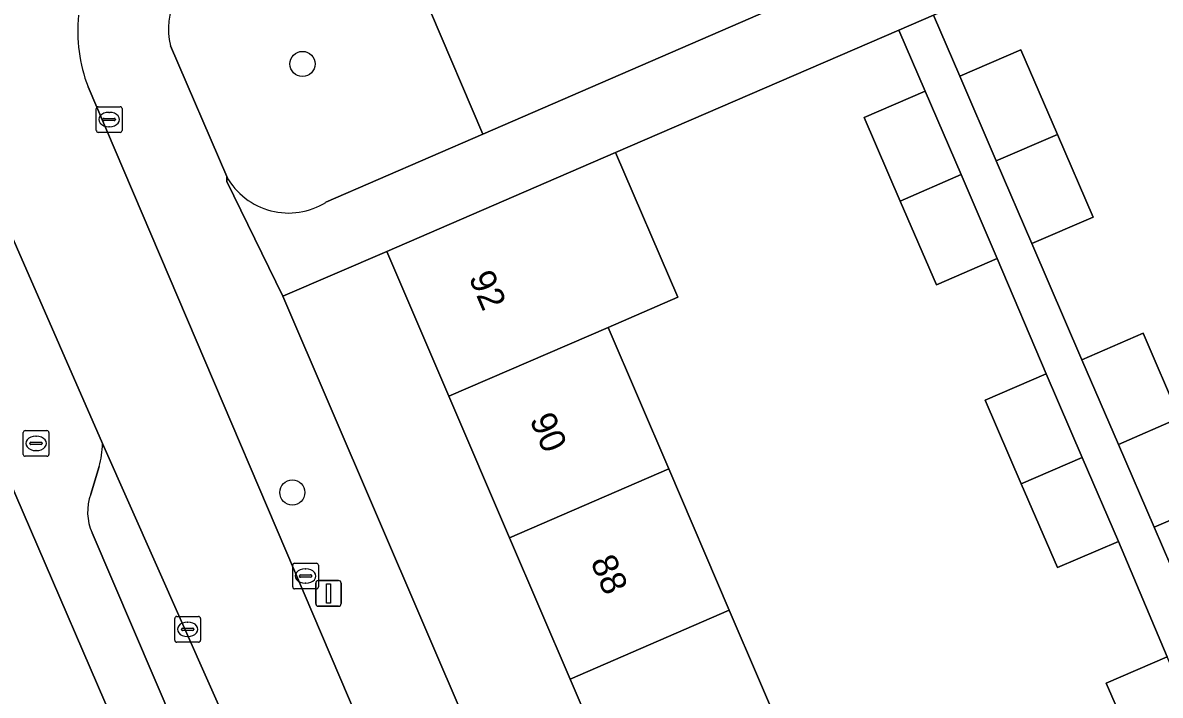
# Model space of a CAD drawing. Extents: x 159352 to 160617, y 385888 to 387323.
# Drawn here: x 159643.9 to 159688.23, y 386393.94 to 386420.15 of the extents above; entities that cross this region are included whole.
import ezdxf

# ---------------------------------------------------------------- set-up
doc = ezdxf.new("R2010")
doc.units = 0
for name, color, linetype in [('IMGEO_Boom', 7, 'Continuous'), ('IMGEO_Brandkraan', 7, 'Continuous'), ('IMGEO_Erf', 7, 'Continuous'), ('IMGEO_Groenvoorziening', 7, 'Continuous'), ('IMGEO_Kolk', 7, 'Continuous'), ('IMGEO_Lichtmast', 7, 'Continuous'), ('IMGEO_Muur', 7, 'Continuous'), ('IMGEO_Pand', 7, 'Continuous'), ('IMGEO_Pand_nummerreeks', 7, 'Continuous'), ('IMGEO_Parkeervlak_open', 7, 'Continuous'), ('IMGEO_Rijbaan_lokaal_open', 7, 'Continuous'), ('IMGEO_Voetpad_open', 7, 'Continuous')]:
    doc.layers.add(name, color=color, linetype=linetype)

msp = doc.modelspace()

# ---------------------------------------------------------------- linework, layer by layer
at = {"layer": 'IMGEO_Boom'}
for centre in [(159654.799, 386418.54), (159654.404, 386401.84)]:
    msp.add_circle(centre, 0.489, dxfattribs=at)
at = {"layer": 'IMGEO_Brandkraan'}
for p, q in [((159643.914, 386403.325), (159643.914, 386404.177)), ((159643.989, 386404.251), (159644.841, 386404.251)), ((159644.402, 386404.031), (159644.427, 386404.031)), ((159644.915, 386404.177), (159644.915, 386403.325)), ((159644.173, 386403.745), (159644.173, 386403.757)), ((159644.611, 386403.708), (159644.213, 386403.708)), ((159644.216, 386403.794), (159644.614, 386403.794)), ((159644.657, 386403.757), (159644.657, 386403.745)), ((159644.841, 386403.251), (159643.989, 386403.251)), ((159644.425, 386403.471), (159644.4, 386403.471))]:
    msp.add_line(p, q, dxfattribs=at)
for points in [[(159643.914, 386403.325), (159643.914, 386404.177)], [(159643.989, 386404.251), (159644.841, 386404.251)], [(159644.915, 386404.177), (159644.915, 386403.325)], [(159644.841, 386403.251), (159643.989, 386403.251)]]:
    msp.add_lwpolyline(points, dxfattribs=at)
for centre, radius, start, end in [((159643.991, 386404.175), 0.0765, 91.552, 178.448), ((159643.991, 386404.175), 0.0765, 91.552, 178.448), ((159644.839, 386404.175), 0.0765, 1.552, 88.448), ((159644.839, 386404.175), 0.0765, 1.552, 88.448), ((159644.213, 386403.754), 0.0403, 85.8775, 175.7526), ((159644.21, 386403.744), 0.0366, 178.938, 274.7102), ((159644.614, 386403.751), 0.043, 264.8664, 352.4533), ((159644.618, 386403.756), 0.0386, 1.7309, 96.639), ((159643.991, 386403.327), 0.0765, 181.552, 268.448), ((159643.991, 386403.327), 0.0765, 181.552, 268.448), ((159644.839, 386403.327), 0.0765, 271.552, 358.448), ((159644.839, 386403.327), 0.0765, 271.552, 358.448)]:
    msp.add_arc(centre, radius, start, end, dxfattribs=at)
for centre, major_axis, ratio, start_param, end_param in [((159644.401, 386403.751), (-0.387, 0.002), 0.722429, 4.712389, 7.853982), ((159644.426, 386403.751), (-0.39, 0.002), 0.717154, 1.570796, 4.712389)]:
    msp.add_ellipse(centre, major_axis=major_axis, ratio=ratio, start_param=start_param, end_param=end_param, dxfattribs=at)
at = {"layer": 'IMGEO_Erf'}
for points in [[(159693.115, 386426.354), (159679.395, 386420.437), (159680.42, 386418.061), (159682.804, 386419.089), (159684.226, 386415.794), (159685.618, 386412.567), (159683.234, 386411.539), (159685.183, 386407.014), (159687.567, 386408.042), (159688.989, 386404.745)], [(159687.535, 386391.16), (159686.131, 386394.413), (159688.506, 386395.437), (159686.601, 386399.935), (159684.226, 386398.911), (159682.816, 386402.178), (159681.412, 386405.433), (159683.787, 386406.457), (159681.882, 386410.955), (159679.507, 386409.931), (159678.097, 386413.198), (159676.693, 386416.453), (159679.068, 386417.477), (159678.043, 386419.854), (159666.994, 386415.089), (159669.434, 386409.449), (159666.714, 386408.272), (159669.073, 386402.762), (159671.433, 386397.252), (159673.793, 386391.741)], [(159662.319, 386358.392), (159642.474, 386404.373), (159638.383, 386402.64), (159640.743, 386397.144), (159643.044, 386391.788)], [(159690.381, 386401.52), (159687.997, 386400.492), (159689.946, 386395.967)]]:
    msp.add_lwpolyline(points, dxfattribs=at)
msp.add_lwpolyline([(159669.952, 386383.548), (159667.592, 386389.058), (159665.231, 386394.568), (159662.871, 386400.077), (159660.51, 386405.587), (159658.09, 386411.236), (159654.031, 386409.485), (159677.79, 386354.14), (159681.812, 386355.866), (159679.394, 386361.509), (159677.034, 386367.019), (159674.673, 386372.53), (159672.312, 386378.04)], close=True, dxfattribs=at)
at = {"layer": 'IMGEO_Groenvoorziening'}
msp.add_lwpolyline([(159661.83, 386415.802), (159675.682, 386421.816), (159673.624, 386426.528), (159661.086, 386421.145), (159659.786, 386420.587)], close=True, dxfattribs=at)
for points in [[(159655.714, 386413.147), (159661.83, 386415.802), (159659.786, 386420.587)], [(159649.651, 386419.249), (159651.848, 386414.147)]]:
    msp.add_lwpolyline(points, dxfattribs=at)
for centre, radius, start, end in [((159652.569, 386419.905), 2.991, 119.5893, 192.6785), ((159654.258, 386415.491), 2.76, 209.1505, 301.8444)]:
    msp.add_arc(centre, radius, start, end, dxfattribs=at)
at = {"layer": 'IMGEO_Kolk'}
for p, q in [((159646.764, 386415.948), (159646.764, 386416.8)), ((159646.839, 386416.874), (159647.691, 386416.874)), ((159647.765, 386416.8), (159647.765, 386415.948)), ((159647.023, 386416.368), (159647.023, 386416.38)), ((159647.066, 386416.417), (159647.464, 386416.417)), ((159647.252, 386416.654), (159647.277, 386416.654)), ((159647.507, 386416.38), (159647.507, 386416.368)), ((159647.461, 386416.331), (159647.063, 386416.331)), ((159647.275, 386416.094), (159647.25, 386416.094)), ((159647.691, 386415.874), (159646.839, 386415.874)), ((159654.493, 386399.083), (159655.345, 386399.083)), ((159654.418, 386398.157), (159654.418, 386399.009)), ((159654.72, 386398.626), (159655.118, 386398.626)), ((159654.906, 386398.863), (159654.931, 386398.863)), ((159655.419, 386399.009), (159655.419, 386398.157)), ((159654.677, 386398.577), (159654.677, 386398.589)), ((159655.115, 386398.54), (159654.717, 386398.54)), ((159654.929, 386398.303), (159654.904, 386398.303)), ((159655.161, 386398.589), (159655.161, 386398.577)), ((159655.345, 386398.083), (159654.493, 386398.083)), ((159649.823, 386396.08), (159649.823, 386396.932)), ((159649.898, 386397.006), (159650.75, 386397.006)), ((159650.824, 386396.932), (159650.824, 386396.08)), ((159650.082, 386396.5), (159650.082, 386396.512)), ((159650.52, 386396.463), (159650.122, 386396.463)), ((159650.125, 386396.549), (159650.523, 386396.549)), ((159650.311, 386396.786), (159650.336, 386396.786)), ((159650.566, 386396.512), (159650.566, 386396.5)), ((159650.75, 386396.006), (159649.898, 386396.006)), ((159650.334, 386396.226), (159650.309, 386396.226))]:
    msp.add_line(p, q, dxfattribs=at)
for points in [[(159646.764, 386415.948), (159646.764, 386416.8)], [(159646.839, 386416.874), (159647.691, 386416.874)], [(159647.765, 386416.8), (159647.765, 386415.948)], [(159647.691, 386415.874), (159646.839, 386415.874)], [(159654.493, 386399.083), (159655.345, 386399.083)], [(159654.418, 386398.157), (159654.418, 386399.009)], [(159655.419, 386399.009), (159655.419, 386398.157)], [(159655.345, 386398.083), (159654.493, 386398.083)], [(159649.823, 386396.08), (159649.823, 386396.932)], [(159649.898, 386397.006), (159650.75, 386397.006)], [(159650.824, 386396.932), (159650.824, 386396.08)], [(159650.75, 386396.006), (159649.898, 386396.006)]]:
    msp.add_lwpolyline(points, dxfattribs=at)
for centre, radius, start, end in [((159646.841, 386416.798), 0.0765, 91.552, 178.448), ((159646.841, 386416.798), 0.0765, 91.552, 178.448), ((159647.689, 386416.798), 0.0765, 1.552, 88.448), ((159647.689, 386416.798), 0.0765, 1.552, 88.448), ((159647.063, 386416.377), 0.0403, 85.8775, 175.7526), ((159647.06, 386416.367), 0.0366, 178.938, 274.7102), ((159647.464, 386416.374), 0.043, 264.8664, 352.4533), ((159647.468, 386416.379), 0.0386, 1.7309, 96.639), ((159646.841, 386415.95), 0.0765, 181.552, 268.448), ((159646.841, 386415.95), 0.0765, 181.552, 268.448), ((159647.689, 386415.95), 0.0765, 271.552, 358.448), ((159647.689, 386415.95), 0.0765, 271.552, 358.448), ((159654.495, 386399.007), 0.0765, 91.552, 178.448), ((159654.495, 386399.007), 0.0765, 91.552, 178.448), ((159655.343, 386399.007), 0.0765, 1.552, 88.448), ((159655.343, 386399.007), 0.0765, 1.552, 88.448), ((159654.717, 386398.586), 0.0403, 85.8775, 175.7526), ((159655.122, 386398.588), 0.0386, 1.7309, 96.639), ((159654.714, 386398.576), 0.0366, 178.938, 274.7102), ((159655.118, 386398.583), 0.043, 264.8664, 352.4533), ((159654.495, 386398.159), 0.0765, 181.552, 268.448), ((159654.495, 386398.159), 0.0765, 181.552, 268.448), ((159655.343, 386398.159), 0.0765, 271.552, 358.448), ((159655.343, 386398.159), 0.0765, 271.552, 358.448), ((159649.9, 386396.93), 0.0765, 91.552, 178.448), ((159649.9, 386396.93), 0.0765, 91.552, 178.448), ((159650.748, 386396.93), 0.0765, 1.552, 88.448), ((159650.748, 386396.93), 0.0765, 1.552, 88.448), ((159650.122, 386396.509), 0.0403, 85.8775, 175.7526), ((159650.119, 386396.499), 0.0366, 178.938, 274.7102), ((159650.523, 386396.506), 0.043, 264.8664, 352.4533), ((159650.527, 386396.511), 0.0386, 1.7309, 96.639), ((159649.9, 386396.082), 0.0765, 181.552, 268.448), ((159649.9, 386396.082), 0.0765, 181.552, 268.448), ((159650.748, 386396.082), 0.0765, 271.552, 358.448), ((159650.748, 386396.082), 0.0765, 271.552, 358.448)]:
    msp.add_arc(centre, radius, start, end, dxfattribs=at)
for centre, major_axis, ratio, start_param, end_param in [((159647.251, 386416.374), (-0.387, 0.002), 0.722429, 4.712389, 7.853982), ((159647.276, 386416.374), (-0.39, 0.002), 0.717154, 1.570796, 4.712389), ((159654.905, 386398.583), (-0.387, 0.002), 0.722429, 4.712389, 7.853982), ((159654.93, 386398.583), (-0.39, 0.002), 0.717154, 1.570796, 4.712389), ((159650.31, 386396.506), (-0.387, 0.002), 0.722429, 4.712389, 7.853982), ((159650.335, 386396.506), (-0.39, 0.002), 0.717154, 1.570796, 4.712389)]:
    msp.add_ellipse(centre, major_axis=major_axis, ratio=ratio, start_param=start_param, end_param=end_param, dxfattribs=at)
at = {"layer": 'IMGEO_Lichtmast'}
for p, q in [((159655.315, 386397.507), (159655.315, 386398.307)), ((159655.315, 386398.307), (159655.315, 386397.507)), ((159655.415, 386398.407), (159656.205, 386398.407)), ((159656.205, 386398.407), (159655.415, 386398.407)), ((159656.305, 386398.307), (159656.305, 386397.507)), ((159656.305, 386397.507), (159656.305, 386398.307)), ((159656.205, 386397.407), (159655.415, 386397.407)), ((159655.415, 386397.407), (159656.205, 386397.407))]:
    msp.add_line(p, q, dxfattribs=at)
msp.add_lwpolyline([(159655.735, 386398.282), (159655.885, 386398.282), (159655.885, 386397.532), (159655.735, 386397.532), (159655.735, 386398.282)], dxfattribs=at)
for centre, start, end in [((159655.415, 386398.307), 90, 180), ((159655.415, 386398.307), 90, 180), ((159656.205, 386398.307), 0, 90), ((159656.205, 386398.307), 360, 90), ((159655.415, 386397.507), 180, 270), ((159655.415, 386397.507), 180, 270), ((159656.205, 386397.507), 270, 0), ((159656.205, 386397.507), 270, 0)]:
    msp.add_arc(centre, 0.1, start, end, dxfattribs=at)
at = {"layer": 'IMGEO_Muur'}
msp.add_lwpolyline([(159666.994, 386415.089), (159678.043, 386419.854)], dxfattribs=at)
at = {"layer": 'IMGEO_Pand'}
for points in [[(159684.226, 386415.794), (159682.804, 386419.089), (159680.42, 386418.061), (159681.843, 386414.763)], [(159680.471, 386414.226), (159679.068, 386417.477), (159676.693, 386416.453), (159678.097, 386413.198)], [(159681.843, 386414.763), (159683.234, 386411.539), (159685.618, 386412.567), (159684.226, 386415.794)], [(159658.09, 386411.236), (159660.51, 386405.587), (159666.714, 386408.272), (159669.434, 386409.449), (159666.994, 386415.089), (159664.295, 386413.921)], [(159678.097, 386413.198), (159679.507, 386409.931), (159681.882, 386410.955), (159680.471, 386414.226)], [(159660.51, 386405.587), (159662.871, 386400.077), (159669.073, 386402.762), (159666.714, 386408.272)], [(159687.567, 386408.042), (159685.183, 386407.014), (159686.607, 386403.715), (159688.989, 386404.745)], [(159683.787, 386406.457), (159681.412, 386405.433), (159682.816, 386402.178), (159685.19, 386403.205)], [(159687.997, 386400.492), (159690.381, 386401.52), (159688.989, 386404.745), (159686.607, 386403.715)], [(159684.226, 386398.911), (159686.601, 386399.935), (159685.19, 386403.205), (159682.816, 386402.178)], [(159662.871, 386400.077), (159665.231, 386394.568), (159671.433, 386397.252), (159669.073, 386402.762)], [(159673.793, 386391.741), (159671.433, 386397.252), (159665.231, 386394.568), (159667.592, 386389.058)], [(159688.506, 386395.437), (159686.131, 386394.413), (159687.535, 386391.16), (159689.908, 386392.187)]]:
    msp.add_lwpolyline(points, close=True, dxfattribs=at)
at = {"layer": 'IMGEO_Parkeervlak_open'}
for points in [[(159653.271, 386389.647), (159647, 386403.746)], [(159646.871, 386402.849), (159646.55, 386401.775)], [(159646.602, 386400.263), (159662.676, 386362.691), (159664.032, 386359.521), (159664.771, 386357.792), (159666.145, 386354.581), (159678.232, 386326.328)]]:
    msp.add_lwpolyline(points, dxfattribs=at)
for centre, radius, start, end in [((159644.032, 386403.715), 2.968, 343.0346, 0.5979), ((159648.406, 386401.082), 1.981, 159.5256, 204.4138)]:
    msp.add_arc(centre, radius, start, end, dxfattribs=at)
at = {"layer": 'IMGEO_Rijbaan_lokaal_open'}
for points in [[(159685.711, 386326.516), (159680.586, 386338.124), (159674.395, 386352.921), (159669.357, 386364.619), (159663.41, 386377.978), (159658.694, 386388.914), (159646.44, 386417.646)], [(159641.964, 386415.245), (159647, 386403.746), (159653.271, 386389.647), (159664.516, 386363.471), (159679.223, 386329.328), (159681.53, 386324.098), (159682.399, 386322.126)]]:
    msp.add_lwpolyline(points, dxfattribs=at)
msp.add_arc((159652.069, 386419.812), 6.031, 174.0619, 201.0467, dxfattribs=at)
at = {"layer": 'IMGEO_Voetpad_open'}
for points in [[(159651.848, 386414.147), (159651.849, 386413.961), (159654.031, 386409.485), (159658.09, 386411.236), (159664.295, 386413.921), (159666.994, 386415.089), (159678.043, 386419.854), (159679.395, 386420.437), (159693.115, 386426.354), (159699.301, 386429.028), (159703.042, 386430.628), (159700.074, 386435.88), (159700.029, 386435.875)], [(159671.52, 386431.347), (159673.624, 386426.528), (159675.682, 386421.816), (159661.83, 386415.802), (159655.714, 386413.147)], [(159689.946, 386395.967), (159687.997, 386400.492), (159686.607, 386403.715), (159685.183, 386407.014), (159683.234, 386411.539), (159681.843, 386414.763), (159680.42, 386418.061), (159679.395, 386420.437), (159678.043, 386419.854), (159679.068, 386417.477), (159680.471, 386414.226), (159681.882, 386410.955), (159683.787, 386406.457), (159685.19, 386403.205), (159686.601, 386399.935), (159688.506, 386395.437)], [(159654.031, 386409.485), (159651.849, 386413.961), (159651.848, 386414.147), (159649.651, 386419.249)], [(159646.44, 386417.646), (159658.694, 386388.914), (159663.41, 386377.978), (159669.357, 386364.619), (159674.395, 386352.921), (159680.586, 386338.124), (159685.711, 386326.516)], [(159647, 386403.746), (159641.964, 386415.245)], [(159637.775, 386414.365), (159639.951, 386409.655), (159640.145, 386409.246), (159642.474, 386404.373), (159662.319, 386358.392), (159662.847, 386357.169), (159677.65, 386322.87), (159681.53, 386324.098), (159680.512, 386324.81), (159679.143, 386325.423)], [(159688.233, 386329.814), (159678.391, 386352.741), (159677.79, 386354.14), (159654.031, 386409.485)], [(159646.55, 386401.775), (159646.871, 386402.849)], [(159678.232, 386326.328), (159666.145, 386354.581), (159665.189, 386354.172), (159663.815, 386357.383), (159664.771, 386357.792), (159664.032, 386359.521), (159663.573, 386359.323), (159662.217, 386362.493), (159662.676, 386362.691), (159646.602, 386400.263)]]:
    msp.add_lwpolyline(points, dxfattribs=at)
for centre, radius, start, end in [((159652.569, 386419.905), 2.991, 119.5893, 192.6785), ((159652.069, 386419.812), 6.031, 174.0619, 201.0467), ((159654.258, 386415.491), 2.76, 209.1505, 301.8444), ((159644.032, 386403.715), 2.968, 343.0346, 0.5979), ((159648.406, 386401.082), 1.981, 159.5256, 204.4138)]:
    msp.add_arc(centre, radius, start, end, dxfattribs=at)

# ---------------------------------------------------------------- texts
at = {"layer": 'IMGEO_Pand_nummerreeks'}
for s, p in [('92', (159661.266, 386410.223)), ('90', (159663.64, 386404.68)), ('88', (159666.012, 386399.143))]:
    msp.add_text(s, height=1, rotation=293.1916, dxfattribs=at).set_placement(p)

doc.saveas('drawing.dxf')
